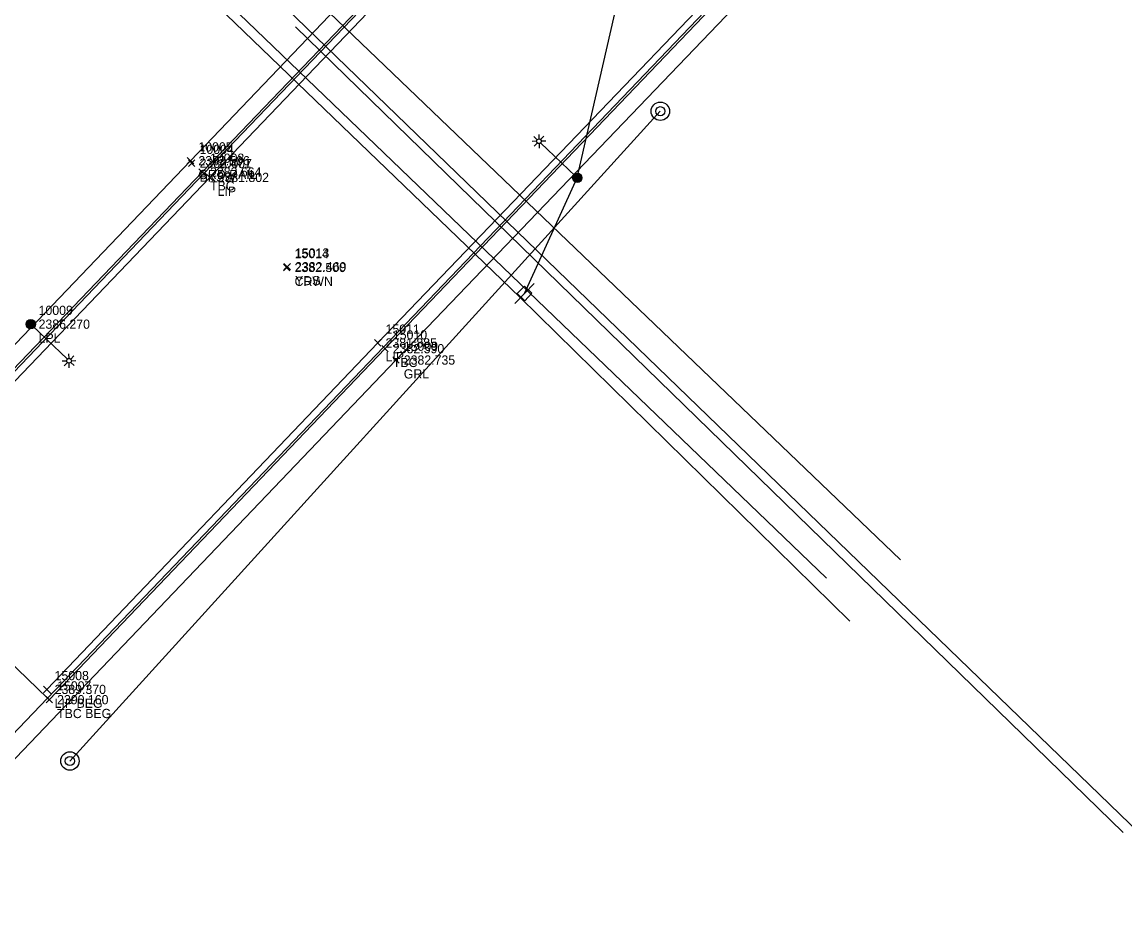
# Model space of a CAD drawing. Extents: x 2377639 to 2379738, y 729875 to 732734.
# Drawn here: x 2377942 to 2378181.6, y 730048.3 to 730240.6 of the extents above; entities that cross this region are included whole.
import ezdxf

# ---------------------------------------------------------------- set-up
doc = ezdxf.new("R2010")
doc.units = 0
for name, color, linetype in [('Default', 7, 'Continuous'), ('TOPO_CURBGTR_Back-of-Curb', 7, 'Continuous'), ('TOPO_CURBGTR_Face-of-Curb', 7, 'Continuous'), ('TOPO_CURBGTR_Lip-of-Gutter', 7, 'Continuous'), ('TOPO_DATA_Elevations', 7, 'Continuous'), ('TOPO_ELEC_Cable_Overhead-Exist', 7, 'Continuous'), ('TOPO_ELEC_Power-Pole', 7, 'Continuous'), ('TOPO_GRDRAIL_Metal', 7, 'Continuous'), ('TOPO_LIGHTING_Luminaire-Pole', 7, 'Continuous'), ('TOPO_RDWY_Edge-of-Road', 7, 'Continuous'), ('TOPO_SAN_Plastic-Pipe', 7, 'Continuous'), ('TOPO_STORM_Line-Other', 7, 'Continuous'), ('TOPO_STORM_Manhole', 7, 'Continuous'), ('TOPO_SW_Back', 7, 'Continuous'), ('TOPO_TV_Cable-Overhead', 7, 'Continuous'), ('TOPO_WTRUTIL_Irrig-Sprinkler', 7, 'Continuous'), ('TOPO_WTRUTIL_Line', 7, 'Continuous')]:
    doc.layers.add(name, color=color, linetype=linetype)

# ---------------------------------------------------------------- blocks, each defined once
blk = doc.blocks.new('LP_5')
at = {"layer": 'Default'}
for p, q in [((0, 0), (-0.0127, 0.001)), ((0, 0), (-0.0127, 0)), ((0, 0), (-0.0127, -0.001)), ((0, 0), (-0.0125, 0.002)), ((0, 0), (-0.0125, -0.002)), ((0, 0), (-0.0123, 0.003)), ((0, 0), (-0.0123, -0.003)), ((0, 0), (-0.0121, 0.0039)), ((0, 0), (-0.0121, -0.0039)), ((0, 0), (-0.0117, 0.0049)), ((0, 0), (-0.0117, -0.0049)), ((0, 0), (-0.0113, 0.0058)), ((0, 0), (-0.0113, -0.0058)), ((0, 0), (-0.0108, 0.0066)), ((0, 0), (-0.0108, -0.0066)), ((0, 0), (-0.0103, 0.0075)), ((0, 0), (-0.0103, -0.0075)), ((0, 0), (-0.0097, 0.0082)), ((0, 0), (-0.0097, -0.0082)), ((0, 0), (-0.009, 0.009)), ((0, 0), (-0.009, -0.009)), ((0, 0), (-0.0082, 0.0097)), ((0, 0), (-0.0082, -0.0097)), ((0, 0), (-0.0075, 0.0103)), ((0, 0), (-0.0075, -0.0103)), ((0, 0), (-0.0066, 0.0108)), ((0, 0), (-0.0066, -0.0108)), ((0, 0), (-0.0058, 0.0113)), ((0, 0), (-0.0058, -0.0113)), ((0, 0), (-0.0049, 0.0117)), ((0, 0), (-0.0049, -0.0117)), ((0, 0), (-0.0039, 0.0121)), ((0, 0), (-0.0039, -0.0121)), ((0, 0), (-0.003, 0.0123)), ((0, 0), (-0.003, -0.0123)), ((0, 0), (-0.002, 0.0125)), ((0, 0), (-0.002, -0.0125)), ((0, 0), (-0.001, 0.0127)), ((0, 0), (-0.001, -0.0127)), ((0, 0), (0, 0.0127)), ((0, 0), (0.001, 0.0127)), ((0, 0), (0.002, 0.0125)), ((0, 0), (0.003, 0.0123)), ((0, 0), (0.0039, 0.0121)), ((0, 0), (0.0049, 0.0117)), ((0, 0), (0.0058, 0.0113)), ((0, 0), (0.0066, 0.0108)), ((0, 0), (0.0075, 0.0103)), ((0, 0), (0.0082, 0.0097)), ((0, 0), (0.009, 0.009)), ((0, 0), (0.0097, 0.0082)), ((0, 0), (0.0103, 0.0075)), ((0, 0), (0.0108, 0.0066)), ((0, 0), (0.0113, 0.0058)), ((0, 0), (0.0117, 0.0049)), ((0, 0), (0.0121, 0.0039)), ((0, 0), (0.0123, 0.003)), ((0, 0), (0.0125, 0.002)), ((0, 0), (0.0127, 0.001)), ((0, 0), (0, -0.0127)), ((0, 0), (0.001, -0.0127)), ((0, 0), (0.002, -0.0125)), ((0, 0), (0.003, -0.0123)), ((0, 0), (0.0039, -0.0121)), ((0, 0), (0.0049, -0.0117)), ((0, 0), (0.0058, -0.0113)), ((0, 0), (0.0066, -0.0108)), ((0, 0), (0.0075, -0.0103)), ((0, 0), (0.0082, -0.0097)), ((0, 0), (0.009, -0.009)), ((0, 0), (0.0097, -0.0082)), ((0, 0), (0.0103, -0.0075)), ((0, 0), (0.0108, -0.0066)), ((0, 0), (0.0113, -0.0058)), ((0, 0), (0.0117, -0.0049)), ((0, 0), (0.0121, -0.0039)), ((0, 0), (0.0123, -0.003)), ((0, 0), (0.0125, -0.002)), ((0, 0), (0.0127, -0.001)), ((0, 0), (0.0127, 0)), ((0.0064, 0), (0.1397, 0)), ((0.1397, 0), (0.127, 0)), ((0.1416, 0.0045), (0.1326, 0.0135)), ((0.1461, 0.0191), (0.1461, 0.0064)), ((0.1505, 0.0045), (0.1595, 0.0135)), ((0.1326, -0.0135), (0.1416, -0.0045)), ((0.1461, -0.0064), (0.1461, -0.0191)), ((0.1595, -0.0135), (0.1505, -0.0045)), ((0.1651, 0), (0.1524, 0))]:
    blk.add_line(p, q, dxfattribs=at)
for centre, radius in [((0, 0), 0.0127), ((0.1461, 0), 0.00635)]:
    blk.add_circle(centre, radius, dxfattribs=at)
blk = doc.blocks.new('MH_16')
at = {"layer": 'Default'}
for radius in [0.0254, 0.0127]:
    blk.add_circle((0, 0), radius, dxfattribs=at)
blk = doc.blocks.new('UP_1')
at = {"layer": 'Default'}
for p, q in [((0, 0.0381), (0, -0.0381)), ((-0.0145, 0.0145), (0.0145, 0.0145)), ((-0.0145, -0.0145), (-0.0145, 0.0145)), ((0.0145, 0.0145), (0.0145, -0.0145)), ((0.0145, -0.0145), (-0.0145, -0.0145))]:
    blk.add_line(p, q, dxfattribs=at)

msp = doc.modelspace()

# ---------------------------------------------------------------- linework, layer by layer
at = {"layer": 'TOPO_CURBGTR_Back-of-Curb'}
msp.add_line((2377981.16, 730208.04), (2377908.06, 730131.75), dxfattribs=at)
for points in [[(2377981.16, 730208.04), (2378092.45, 730324.08), (2378101.55, 730333.57)], [(2377947.96, 730093.52), (2378020.87, 730169.71), (2378140.92, 730295.05)]]:
    msp.add_lwpolyline(points, dxfattribs=at)
at = {"layer": 'TOPO_CURBGTR_Face-of-Curb'}
for p, q in [((2377947.41, 730095.75), (2377948.45, 730094.75)), ((2377947.96, 730093.52), (2377947.59, 730093.86))]:
    msp.add_line(p, q, dxfattribs=at)
for points in [[(2377908.42, 730131.4), (2377981.53, 730207.69), (2378092.81, 730323.74), (2378101.91, 730333.23)], [(2377947.59, 730093.86), (2378020.51, 730170.05), (2378140.55, 730295.38)]]:
    msp.add_lwpolyline(points, dxfattribs=at)
at = {"layer": 'TOPO_CURBGTR_Lip-of-Gutter'}
for points in [[(2378102.78, 730332.01), (2378099.3, 730328.5), (2378093.82, 730322.74), (2377982.81, 730206.87), (2377909.5, 730130.37)], [(2378138.52, 730295.22), (2378019.28, 730170.95), (2377947.41, 730095.75)]]:
    msp.add_lwpolyline(points, dxfattribs=at)
at = {"layer": 'TOPO_DATA_Elevations'}
for p, q in [((2377977.93, 730209.8), (2377979.34, 730211.21)), ((2377977.93, 730211.21), (2377979.34, 730209.8)), ((2377978.18, 730209.24), (2377979.6, 730210.65)), ((2377978.18, 730210.65), (2377979.6, 730209.24)), ((2377980.46, 730207.33), (2377981.87, 730208.75)), ((2377980.46, 730208.75), (2377981.87, 730207.33)), ((2377982.11, 730206.16), (2377983.52, 730207.58)), ((2377982.11, 730207.58), (2377983.52, 730206.16)), ((2377998.82, 730186.62), (2378000.23, 730188.04)), ((2377998.82, 730188.04), (2378000.23, 730186.62)), ((2377998.91, 730186.78), (2378000.33, 730188.19)), ((2377998.91, 730188.19), (2378000.33, 730186.78)), ((2377943.23, 730174.32), (2377944.64, 730175.73)), ((2377943.23, 730175.73), (2377944.64, 730174.32)), ((2378018.58, 730170.25), (2378019.99, 730171.66)), ((2378018.58, 730171.66), (2378019.99, 730170.25)), ((2378020.16, 730169), (2378021.58, 730170.42)), ((2378020.16, 730170.42), (2378021.58, 730169)), ((2378022.54, 730166.53), (2378023.95, 730167.94)), ((2378022.54, 730167.94), (2378023.95, 730166.53)), ((2377946.7, 730095.04), (2377948.12, 730096.46)), ((2377946.7, 730096.46), (2377948.12, 730095.04)), ((2377947.25, 730092.81), (2377948.66, 730094.22)), ((2377947.25, 730094.22), (2377948.66, 730092.81))]:
    msp.add_line(p, q, dxfattribs=at)
at = {"layer": 'TOPO_ELEC_Cable_Overhead-Exist'}
for p, q in [((2378062.62, 730206.77), (2378090.17, 730327.32)), ((2378050.13, 730180.87), (2377915.31, 730310.62)), ((2378051.17, 730181.68), (2378062.62, 730206.77)), ((2378050.13, 730180.87), (2378121.79, 730110.54))]:
    msp.add_line(p, q, dxfattribs=at)
at = {"layer": 'TOPO_GRDRAIL_Metal'}
for points in [[(2378091.27, 730328.23), (2377978.63, 730210.5), (2377866.36, 730093.22)], [(2377910.98, 730049.92), (2378023.25, 730167.23), (2378135.78, 730284.58)]]:
    msp.add_lwpolyline(points, dxfattribs=at)
at = {"layer": 'TOPO_RDWY_Edge-of-Road'}
msp.add_line((2377947.59, 730093.86), (2377908.42, 730131.4), dxfattribs=at)
at = {"layer": 'TOPO_SAN_Plastic-Pipe'}
msp.add_line((2378281.11, 729971.39), (2377999.37, 730243.6), dxfattribs=at)
at = {"layer": 'TOPO_STORM_Line-Other'}
msp.add_line((2378080.66, 730221.23), (2377952.44, 730080.21), dxfattribs=at)
at = {"layer": 'TOPO_SW_Back'}
msp.add_line((2377908.21, 730052.73), (2377947.59, 730093.86), dxfattribs=at)
at = {"layer": 'TOPO_TV_Cable-Overhead'}
msp.add_line((2378116.72, 730119.87), (2377790.47, 730433.29), dxfattribs=at)
at = {"layer": 'TOPO_WTRUTIL_Irrig-Sprinkler'}
msp.add_line((2378132.8, 730123.89), (2377930.55, 730317.53), dxfattribs=at)
at = {"layer": 'TOPO_WTRUTIL_Line'}
msp.add_line((2378001.44, 730239.56), (2378181.16, 730064.7), dxfattribs=at)

# ---------------------------------------------------------------- block references
at = {"layer": 'TOPO_ELEC_Power-Pole', "xscale": 78.74000000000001, "yscale": 78.74, "rotation": -43.76602493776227}
msp.add_blockref('UP_1', (2378051.17, 730181.68), dxfattribs=at)
at = {"layer": 'TOPO_LIGHTING_Luminaire-Pole', "xscale": 78.74000000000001}
for p, yscale, rotation in [((2378062.62, 730206.77), 78.74000000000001, 136.2977759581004), ((2377943.94, 730175.02), 78.74000000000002, -43.70222404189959)]:
    msp.add_blockref('LP_5', p, dxfattribs=dict(at, yscale=yscale, rotation=rotation))
at = {"layer": 'TOPO_STORM_Manhole', "xscale": 78.74000000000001, "yscale": 78.74000000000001}
for p in [(2378080.66, 730221.23), (2377952.44, 730080.21)]:
    msp.add_blockref('MH_16', p, dxfattribs=at)

# ---------------------------------------------------------------- texts
at = {"layer": 'TOPO_DATA_Elevations'}
for s, p in [('10005', (2377980.34, 730212.5)), ('10004', (2377980.6, 730211.95)), ('2382.506', (2377980.34, 730209.5)), ('2382.471', (2377980.6, 730208.95)), ('10008', (2377982.87, 730210.04)), ('10007', (2377984.52, 730208.87)), ('GRD RAIL', (2377980.34, 730206.5)), ('BKSW', (2377980.6, 730205.95)), ('2382.664', (2377982.87, 730207.04)), ('2381.802', (2377984.52, 730205.87)), ('TBC', (2377982.87, 730204.04)), ('LIP', (2377984.52, 730202.87)), ('15014', (2378001.23, 730189.33)), ('15013', (2378001.33, 730189.48)), ('2382.500', (2378001.23, 730186.33)), ('2382.469', (2378001.33, 730186.48)), ('CRWN', (2378001.23, 730183.33)), ('YDS', (2378001.33, 730183.48)), ('10009', (2377945.64, 730177.02)), ('2386.270', (2377945.64, 730174.02)), ('15011', (2378020.99, 730172.95)), ('LPL', (2377945.64, 730171.02)), ('2381.885', (2378020.99, 730169.95)), ('15010', (2378022.58, 730171.71)), ('2382.590', (2378022.58, 730168.71)), ('15009', (2378024.95, 730169.23)), ('LIP', (2378020.99, 730166.95)), ('TBC', (2378022.58, 730165.71)), ('2382.735', (2378024.95, 730166.23)), ('GRL', (2378024.95, 730163.23)), ('15008', (2377949.12, 730097.75)), ('2389.370', (2377949.12, 730094.75)), ('15007', (2377949.66, 730095.52)), ('LIP BEG', (2377949.12, 730091.75)), ('2390.160', (2377949.66, 730092.52)), ('TBC BEG', (2377949.66, 730089.52))]:
    msp.add_text(s, height=2, dxfattribs=at).set_placement(p)

doc.saveas('drawing.dxf')
